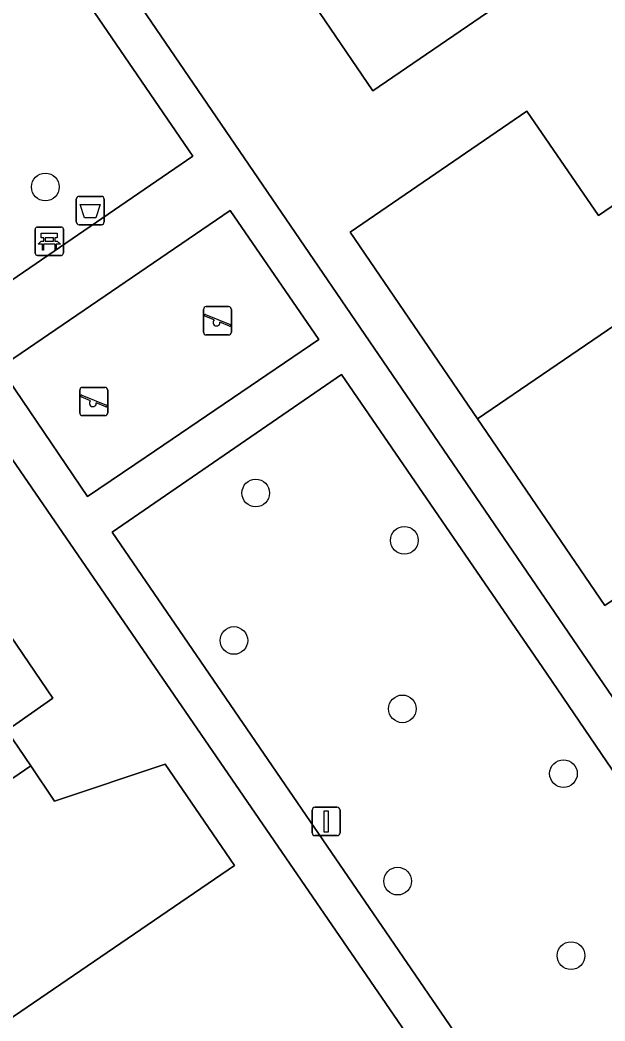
# Model space of a CAD drawing. Extents: x 155275 to 156265, y 382654 to 383635.
# Drawn here: x 155630.71 to 155651.38, y 383451.27 to 383486.64 of the extents above; entities that cross this region are included whole.
import ezdxf

# ---------------------------------------------------------------- set-up
doc = ezdxf.new("R2010")
doc.units = 0
for name, color, linetype in [('IMGEO_Afvalbak', 7, 'Continuous'), ('IMGEO_Bank', 7, 'Continuous'), ('IMGEO_Boom', 7, 'Continuous'), ('IMGEO_Erf', 7, 'Continuous'), ('IMGEO_Groenvoorziening', 7, 'Continuous'), ('IMGEO_Lichtmast', 7, 'Continuous'), ('IMGEO_Pand', 7, 'Continuous'), ('IMGEO_Speelvoorziening', 7, 'Continuous'), ('IMGEO_Terreindeel_zand', 7, 'Continuous'), ('IMGEO_Voetpad_open', 7, 'Continuous')]:
    doc.layers.add(name, color=color, linetype=linetype)

msp = doc.modelspace()

# ---------------------------------------------------------------- linework, layer by layer
at = {"layer": 'IMGEO_Afvalbak'}
for p, q in [((155632.694, 383479.51), (155632.694, 383480.31)), ((155632.694, 383480.31), (155632.694, 383479.51)), ((155632.794, 383480.41), (155633.584, 383480.41)), ((155633.584, 383480.41), (155632.794, 383480.41)), ((155633.684, 383480.31), (155633.684, 383479.51)), ((155633.684, 383479.51), (155633.684, 383480.31)), ((155633.584, 383479.41), (155632.794, 383479.41)), ((155632.794, 383479.41), (155633.584, 383479.41))]:
    msp.add_line(p, q, dxfattribs=at)
msp.add_lwpolyline([(155632.837, 383480.124), (155633.541, 383480.124), (155633.392, 383479.654), (155632.986, 383479.654), (155632.837, 383480.124)], dxfattribs=at)
for centre, start, end in [((155632.794, 383480.31), 90, 180), ((155632.794, 383480.31), 90, 180), ((155633.584, 383480.31), 0, 90), ((155633.584, 383480.31), 360, 90), ((155632.794, 383479.51), 180, 270), ((155632.794, 383479.51), 180, 270), ((155633.584, 383479.51), 270, 0), ((155633.584, 383479.51), 270, 0)]:
    msp.add_arc(centre, 0.1, start, end, dxfattribs=at)
at = {"layer": 'IMGEO_Bank'}
for p, q in [((155631.244, 383478.403), (155631.244, 383479.244)), ((155631.244, 383479.244), (155631.244, 383478.403)), ((155631.319, 383479.328), (155632.16, 383479.328)), ((155632.16, 383479.328), (155631.319, 383479.328)), ((155632.244, 383479.253), (155632.244, 383478.412)), ((155632.244, 383478.412), (155632.244, 383479.253)), ((155631.553, 383478.834), (155631.553, 383478.94)), ((155631.597, 383478.94), (155631.597, 383478.834)), ((155631.885, 383478.946), (155631.603, 383478.946)), ((155631.891, 383478.834), (155631.891, 383478.94)), ((155631.935, 383478.94), (155631.935, 383478.834)), ((155631.941, 383478.726), (155631.548, 383478.726)), ((155631.603, 383478.828), (155631.885, 383478.828)), ((155632.169, 383478.328), (155631.328, 383478.328)), ((155631.328, 383478.328), (155632.169, 383478.328))]:
    msp.add_line(p, q, dxfattribs=at)
for points in [[(155631.547, 383478.946), (155631.461, 383478.946), (155631.461, 383479.107), (155632.024, 383479.107), (155632.024, 383478.946), (155631.941, 383478.946)], [(155631.491, 383478.726), (155631.349, 383478.726), (155631.461, 383478.828), (155631.547, 383478.828)], [(155631.541, 383478.719), (155631.541, 383478.512), (155631.498, 383478.512), (155631.498, 383478.719)], [(155631.941, 383478.828), (155632.024, 383478.828), (155632.136, 383478.726), (155631.997, 383478.726)], [(155631.991, 383478.719), (155631.991, 383478.512), (155631.947, 383478.512), (155631.947, 383478.719)]]:
    msp.add_lwpolyline(points, dxfattribs=at)
for centre, radius, start, end in [((155631.322, 383479.25), 0.0779, 92.4484, 184.2845), ((155631.322, 383479.25), 0.0779, 92.4484, 184.2845), ((155632.166, 383479.25), 0.0779, 2.4484, 94.2845), ((155632.166, 383479.25), 0.0779, 2.4484, 94.2845), ((155631.546, 383478.939), 0.00671, 2.8957, 87.1043), ((155631.603, 383478.939), 0.00671, 92.8957, 177.1043), ((155631.885, 383478.939), 0.00671, 2.8957, 87.1043), ((155631.942, 383478.939), 0.00671, 92.8957, 177.1043), ((155631.491, 383478.719), 0.00671, 2.8957, 87.1043), ((155631.548, 383478.719), 0.00671, 92.8957, 177.1043), ((155631.546, 383478.835), 0.00671, 272.8957, 357.1043), ((155631.603, 383478.835), 0.00671, 182.8957, 267.1043), ((155631.885, 383478.835), 0.00671, 272.8957, 357.1043), ((155631.942, 383478.835), 0.00671, 182.8957, 267.1043), ((155631.94, 383478.719), 0.00671, 2.8957, 87.1043), ((155631.997, 383478.719), 0.00671, 92.8957, 177.1043), ((155631.322, 383478.406), 0.0779, 182.4484, 274.2845), ((155631.322, 383478.406), 0.0779, 182.4484, 274.2845), ((155632.166, 383478.406), 0.0779, 272.4484, 4.2845), ((155632.166, 383478.406), 0.0779, 272.4484, 4.2845)]:
    msp.add_arc(centre, radius, start, end, dxfattribs=at)
at = {"layer": 'IMGEO_Boom'}
for centre in [(155631.604, 383480.745), (155639.041, 383469.927), (155644.294, 383468.256), (155638.268, 383464.717), (155644.224, 383462.301), (155649.916, 383460.013), (155644.054, 383456.212), (155650.183, 383453.58)]:
    msp.add_circle(centre, 0.489, dxfattribs=at)
at = {"layer": 'IMGEO_Erf'}
for points in [[(155669.511, 383531.265), (155662.998, 383528.117), (155651.344, 383522.484), (155625.35, 383509.92), (155620.82, 383507.791), (155632.745, 383490.406), (155650.584, 383464.265), (155659.914, 383450.639), (155660.611, 383449.64), (155680.932, 383463.557)], [(155629.646, 383428.454), (155650.171, 383442.283), (155649.085, 383443.962), (155623.222, 383481.606), (155609.065, 383502.265), (155572.379, 383485.019)]]:
    msp.add_lwpolyline(points, dxfattribs=at)
for points in [[(155657.544, 383501.229), (155661.758, 383495.036), (155656.401, 383491.372), (155655.555, 383492.61), (155643.173, 383484.142), (155639.809, 383489.1)], [(155658.868, 383489.807), (155660.647, 383487.254), (155665.081, 383490.176), (155667.516, 383486.622), (155669.949, 383483.07), (155669.756, 383482.954), (155665.545, 383480.076), (155667.342, 383477.441), (155661.593, 383473.519), (155659.36, 383476.803), (155655.163, 383473.904), (155657.656, 383470.226), (155651.377, 383465.951), (155646.878, 383472.549), (155642.379, 383479.147), (155648.627, 383483.425), (155651.153, 383479.734), (155655.376, 383482.625), (155653.165, 383485.906)], [(155628.099, 383450.352), (155625.497, 383454.221), (155625.286, 383454.535), (155624.464, 383455.751), (155623.611, 383457.011), (155622.807, 383458.235), (155619.95, 383462.349), (155628.235, 383467.999), (155631.867, 383462.675), (155630.247, 383461.536), (155631.093, 383460.282), (155631.931, 383459.039), (155635.84, 383460.341), (155638.292, 383456.76), (155628.35, 383449.979)]]:
    msp.add_lwpolyline(points, close=True, dxfattribs=at)
at = {"layer": 'IMGEO_Groenvoorziening'}
for points in [[(155619.476, 383507.159), (155610.477, 383502.929), (155624.462, 383482.458), (155628.684, 383476.278), (155636.814, 383481.832)], [(155649.314, 383463.565), (155642.076, 383474.117), (155633.971, 383468.549), (155650.645, 383444.185), (155651.294, 383443.225), (155659.359, 383448.813)]]:
    msp.add_lwpolyline(points, close=True, dxfattribs=at)
at = {"layer": 'IMGEO_Lichtmast'}
for p, q in [((155641.033, 383457.921), (155641.033, 383458.721)), ((155641.033, 383458.721), (155641.033, 383457.921)), ((155641.133, 383458.821), (155641.923, 383458.821)), ((155641.923, 383458.821), (155641.133, 383458.821)), ((155642.023, 383458.721), (155642.023, 383457.921)), ((155642.023, 383457.921), (155642.023, 383458.721)), ((155641.923, 383457.821), (155641.133, 383457.821)), ((155641.133, 383457.821), (155641.923, 383457.821))]:
    msp.add_line(p, q, dxfattribs=at)
msp.add_lwpolyline([(155641.453, 383458.696), (155641.603, 383458.696), (155641.603, 383457.946), (155641.453, 383457.946), (155641.453, 383458.696)], dxfattribs=at)
for centre, start, end in [((155641.133, 383458.721), 90, 180), ((155641.133, 383458.721), 90, 180), ((155641.923, 383458.721), 0, 90), ((155641.923, 383458.721), 360, 90), ((155641.133, 383457.921), 180, 270), ((155641.133, 383457.921), 180, 270), ((155641.923, 383457.921), 270, 0), ((155641.923, 383457.921), 270, 0)]:
    msp.add_arc(centre, 0.1, start, end, dxfattribs=at)
at = {"layer": 'IMGEO_Pand'}
for points in [[(155657.544, 383501.229), (155639.809, 383489.1), (155643.173, 383484.142), (155655.555, 383492.61), (155656.401, 383491.372), (155661.758, 383495.036)], [(155667.516, 383486.622), (155665.081, 383490.176), (155660.647, 383487.254), (155658.868, 383489.807), (155653.165, 383485.906), (155655.376, 383482.625), (155651.153, 383479.734), (155648.627, 383483.425), (155642.379, 383479.147), (155646.878, 383472.549)], [(155665.545, 383480.076), (155669.756, 383482.954), (155669.949, 383483.07), (155667.516, 383486.622), (155646.878, 383472.549), (155651.377, 383465.951), (155657.656, 383470.226), (155655.163, 383473.904), (155659.36, 383476.803), (155661.593, 383473.519), (155667.342, 383477.441)], [(155628.235, 383467.999), (155619.95, 383462.349), (155622.807, 383458.235), (155623.611, 383457.011), (155624.464, 383455.751), (155631.093, 383460.282), (155630.247, 383461.536), (155631.867, 383462.675)], [(155635.84, 383460.341), (155631.931, 383459.039), (155631.093, 383460.282), (155624.464, 383455.751), (155625.286, 383454.535), (155625.497, 383454.221), (155628.099, 383450.352), (155628.35, 383449.979), (155638.292, 383456.76)]]:
    msp.add_lwpolyline(points, close=True, dxfattribs=at)
at = {"layer": 'IMGEO_Speelvoorziening'}
for p, q in [((155637.193, 383475.615), (155637.193, 383476.415)), ((155637.193, 383476.415), (155637.193, 383475.615)), ((155637.293, 383476.515), (155638.083, 383476.515)), ((155638.083, 383476.515), (155637.293, 383476.515)), ((155638.183, 383476.415), (155638.183, 383475.615)), ((155638.183, 383475.615), (155638.183, 383476.415)), ((155637.576, 383476.043), (155637.237, 383476.18)), ((155637.262, 383476.24), (155638.138, 383475.887)), ((155638.114, 383475.827), (155637.774, 383475.964)), ((155638.083, 383475.515), (155637.293, 383475.515)), ((155637.293, 383475.515), (155638.083, 383475.515)), ((155632.821, 383472.763), (155632.821, 383473.563)), ((155632.821, 383473.563), (155632.821, 383472.763)), ((155632.921, 383473.663), (155633.711, 383473.663)), ((155633.711, 383473.663), (155632.921, 383473.663)), ((155633.811, 383473.563), (155633.811, 383472.763)), ((155633.811, 383472.763), (155633.811, 383473.563)), ((155633.204, 383473.191), (155632.865, 383473.328)), ((155632.89, 383473.388), (155633.766, 383473.035)), ((155633.742, 383472.975), (155633.402, 383473.112)), ((155633.711, 383472.663), (155632.921, 383472.663)), ((155632.921, 383472.663), (155633.711, 383472.663))]:
    msp.add_line(p, q, dxfattribs=at)
for centre, radius, start, end in [((155637.293, 383476.415), 0.1, 90, 180), ((155637.293, 383476.415), 0.1, 90, 180), ((155638.083, 383476.415), 0.1, 0, 90), ((155638.083, 383476.415), 0.1, 360, 90), ((155637.25, 383476.21), 0.0327, 68.078, 248.078), ((155637.655, 383475.953), 0.12, 130.9928, 5.1632), ((155638.126, 383475.857), 0.0327, 248.078, 68.078), ((155637.293, 383475.615), 0.1, 180, 270), ((155637.293, 383475.615), 0.1, 180, 270), ((155638.083, 383475.615), 0.1, 270, 0), ((155638.083, 383475.615), 0.1, 270, 0), ((155632.921, 383473.563), 0.1, 90, 180), ((155632.921, 383473.563), 0.1, 90, 180), ((155633.711, 383473.563), 0.1, 0, 90), ((155633.711, 383473.563), 0.1, 360, 90), ((155632.878, 383473.358), 0.0327, 68.078, 248.078), ((155633.283, 383473.101), 0.12, 130.9928, 5.1632), ((155633.754, 383473.005), 0.0327, 248.078, 68.078), ((155632.921, 383472.763), 0.1, 180, 270), ((155632.921, 383472.763), 0.1, 180, 270), ((155633.711, 383472.763), 0.1, 270, 0), ((155633.711, 383472.763), 0.1, 270, 0)]:
    msp.add_arc(centre, radius, start, end, dxfattribs=at)
at = {"layer": 'IMGEO_Terreindeel_zand'}
msp.add_lwpolyline([(155635.168, 383471.203), (155641.268, 383475.351), (155638.136, 383479.914), (155630.006, 383474.364), (155630.791, 383473.198), (155633.097, 383469.804)], close=True, dxfattribs=at)
at = {"layer": 'IMGEO_Voetpad_open'}
for points in [[(155632.745, 383490.406), (155620.82, 383507.791), (155619.476, 383507.159), (155636.814, 383481.832), (155628.684, 383476.278), (155624.462, 383482.458), (155610.477, 383502.929), (155609.065, 383502.265), (155623.222, 383481.606), (155649.085, 383443.962), (155650.171, 383442.283), (155651.294, 383443.225), (155650.645, 383444.185), (155633.971, 383468.549), (155642.076, 383474.117), (155649.314, 383463.565), (155659.359, 383448.813), (155660.611, 383449.64), (155659.914, 383450.639), (155650.584, 383464.265)], [(155638.136, 383479.914), (155641.268, 383475.351), (155635.168, 383471.203), (155633.097, 383469.804), (155630.791, 383473.198), (155630.006, 383474.364)]]:
    msp.add_lwpolyline(points, close=True, dxfattribs=at)

doc.saveas('drawing.dxf')
